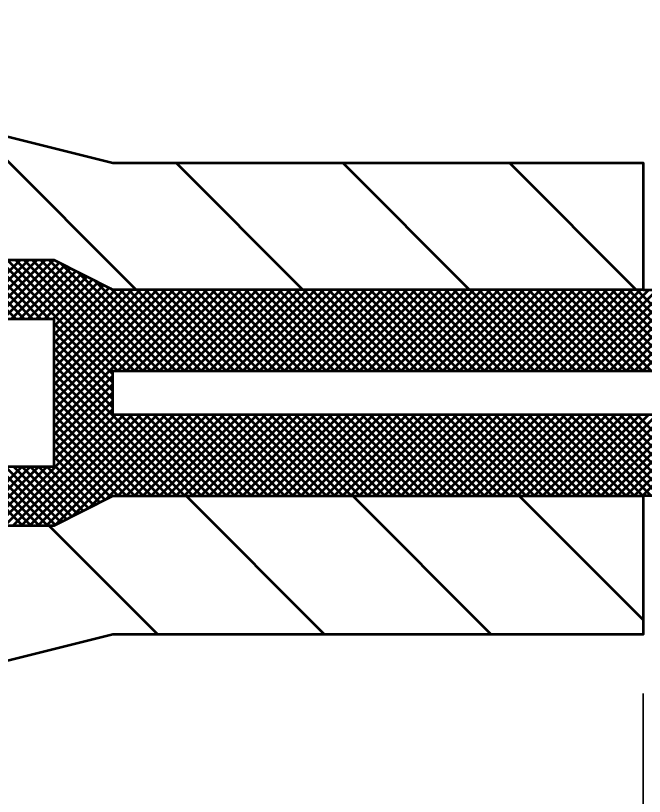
# Model space of a CAD drawing. Extents: x -1 to 679, y 0 to 440.
# Drawn here: x 375.75 to 386.42, y 138.8 to 152.05 of the extents above; entities that cross this region are included whole.
import ezdxf

# ---------------------------------------------------------------- set-up
doc = ezdxf.new("R2010")
doc.units = 0
doc.header["$LTSCALE"] = 0.8
doc.layers.add('1', color=7, linetype='Continuous', lineweight=53)

msp = doc.modelspace()

# ---------------------------------------------------------------- linework, layer by layer
at = {"layer": '1'}
for p, q in [((377.7948, 147.4007), (375.0592, 150.1363)), ((380.6233, 147.4007), (378.4727, 149.5513)), ((383.4518, 147.4007), (381.3011, 149.5513)), ((386.2802, 147.4007), (384.1295, 149.5513)), ((375.7588, 146.9007), (374.7588, 147.9007)), ((374.8227, 146.9007), (375.8227, 147.9007)), ((375.9002, 146.9007), (374.9002, 147.9007)), ((374.9641, 146.9007), (375.9641, 147.9007)), ((376.0417, 146.9007), (375.0417, 147.9007)), ((375.1055, 146.9007), (376.1055, 147.9007)), ((376.1831, 146.9007), (375.1831, 147.9007)), ((375.2469, 146.9007), (376.2469, 147.9007)), ((376.3245, 146.9007), (375.3245, 147.9007)), ((375.3884, 146.9007), (376.3884, 147.9007)), ((377.3991, 145.9675), (375.4659, 147.9007)), ((375.5298, 146.9007), (376.4862, 147.8571)), ((377.4823, 146.0257), (375.6073, 147.9007)), ((377.6237, 146.0257), (375.7487, 147.9007)), ((377.7652, 146.0257), (375.8902, 147.9007)), ((377.9067, 146.0257), (376.0317, 147.9007)), ((378.0481, 146.0257), (376.1731, 147.9007)), ((378.1895, 146.0257), (376.3145, 147.9007)), ((378.3309, 146.0257), (376.5127, 147.8438)), ((375.6712, 146.9007), (376.5805, 147.8099)), ((375.8127, 146.9007), (376.6747, 147.7628)), ((375.9541, 146.9007), (376.7691, 147.7157)), ((376.0955, 146.9007), (376.8633, 147.6685)), ((376.2369, 146.9007), (376.9577, 147.6214)), ((378.4723, 146.0257), (376.7956, 147.7024)), ((376.3783, 146.9007), (377.0519, 147.5743)), ((376.3991, 146.78), (377.1462, 147.5271)), ((376.3991, 146.6386), (377.2405, 147.48)), ((378.6137, 146.0257), (377.0784, 147.561)), ((376.3991, 146.4972), (377.3347, 147.4328)), ((376.3991, 146.3558), (377.444, 147.4007)), ((376.3991, 146.2143), (377.5854, 147.4007)), ((376.3991, 146.0729), (377.7268, 147.4007)), ((376.3991, 145.9315), (377.8682, 147.4007)), ((376.3991, 145.7901), (378.0097, 147.4007)), ((376.3991, 145.6487), (378.1511, 147.4007)), ((376.3991, 145.5072), (378.2925, 147.4007)), ((376.3991, 145.3657), (378.434, 147.4007)), ((376.3991, 145.2243), (378.5754, 147.4007)), ((376.3991, 145.0829), (378.7168, 147.4007)), ((378.7552, 146.0257), (377.3612, 147.4196)), ((377.4832, 146.0257), (378.8582, 147.4007)), ((378.8966, 146.0257), (377.5216, 147.4007)), ((377.6247, 146.0257), (378.9997, 147.4007)), ((379.038, 146.0257), (377.663, 147.4007)), ((377.7661, 146.0257), (379.1411, 147.4007)), ((379.1794, 146.0257), (377.8044, 147.4007)), ((377.9075, 146.0257), (379.2825, 147.4007)), ((379.3208, 146.0257), (377.9458, 147.4007)), ((378.0489, 146.0257), (379.4239, 147.4007)), ((379.4622, 146.0257), (378.0872, 147.4007)), ((378.1903, 146.0257), (379.5653, 147.4007)), ((379.6037, 146.0257), (378.2287, 147.4007)), ((378.3317, 146.0257), (379.7067, 147.4007)), ((379.7451, 146.0257), (378.3701, 147.4007)), ((378.4732, 146.0257), (379.8482, 147.4007)), ((379.8865, 146.0257), (378.5115, 147.4007)), ((378.6146, 146.0257), (379.9896, 147.4007)), ((380.0279, 146.0257), (378.6529, 147.4007)), ((378.756, 146.0257), (380.131, 147.4007)), ((380.1693, 146.0257), (378.7943, 147.4007)), ((378.8974, 146.0257), (380.2724, 147.4007)), ((380.3108, 146.0257), (378.9358, 147.4007)), ((379.0388, 146.0257), (380.4138, 147.4007)), ((380.4522, 146.0257), (379.0772, 147.4007)), ((379.1803, 146.0257), (380.5553, 147.4007)), ((380.5937, 146.0257), (379.2187, 147.4007)), ((379.3217, 146.0257), (380.6967, 147.4007)), ((380.7351, 146.0257), (379.3601, 147.4007)), ((379.4631, 146.0257), (380.8381, 147.4007)), ((380.8765, 146.0257), (379.5015, 147.4007)), ((379.6046, 146.0257), (380.9796, 147.4007)), ((381.0179, 146.0257), (379.6429, 147.4007)), ((379.746, 146.0257), (381.121, 147.4007)), ((381.1593, 146.0257), (379.7843, 147.4007)), ((379.8874, 146.0257), (381.2624, 147.4007)), ((381.3007, 146.0257), (379.9257, 147.4007)), ((380.0288, 146.0257), (381.4038, 147.4007)), ((381.4422, 146.0257), (380.0672, 147.4007)), ((380.1703, 146.0257), (381.5453, 147.4007)), ((381.5836, 146.0257), (380.2086, 147.4007)), ((380.3117, 146.0257), (381.6867, 147.4007)), ((381.725, 146.0257), (380.35, 147.4007)), ((380.4531, 146.0257), (381.8281, 147.4007)), ((381.8664, 146.0257), (380.4914, 147.4007)), ((380.5945, 146.0257), (381.9695, 147.4007)), ((382.0078, 146.0257), (380.6328, 147.4007)), ((380.7359, 146.0257), (382.1109, 147.4007)), ((382.1492, 146.0257), (380.7742, 147.4007)), ((380.8773, 146.0257), (382.2523, 147.4007)), ((382.2907, 146.0257), (380.9157, 147.4007)), ((381.0188, 146.0257), (382.3938, 147.4007)), ((382.4321, 146.0257), (381.0571, 147.4007)), ((381.1602, 146.0257), (382.5352, 147.4007)), ((382.5735, 146.0257), (381.1985, 147.4007)), ((381.3016, 146.0257), (382.6766, 147.4007)), ((382.7149, 146.0257), (381.3399, 147.4007)), ((381.443, 146.0257), (382.818, 147.4007)), ((382.8564, 146.0257), (381.4814, 147.4007)), ((381.5844, 146.0257), (382.9594, 147.4007)), ((382.9978, 146.0257), (381.6228, 147.4007)), ((381.7258, 146.0257), (383.1008, 147.4007)), ((383.1393, 146.0257), (381.7643, 147.4007)), ((381.8673, 146.0257), (383.2423, 147.4007)), ((383.2807, 146.0257), (381.9057, 147.4007)), ((382.0087, 146.0257), (383.3837, 147.4007)), ((383.4221, 146.0257), (382.0471, 147.4007)), ((382.1502, 146.0257), (383.5252, 147.4007)), ((383.5635, 146.0257), (382.1885, 147.4007)), ((382.2916, 146.0257), (383.6666, 147.4007)), ((383.7049, 146.0257), (382.3299, 147.4007)), ((383.808, 147.4007), (382.433, 146.0257)), ((383.8463, 146.0257), (382.4713, 147.4007)), ((382.5744, 146.0257), (383.9494, 147.4007)), ((383.9878, 146.0257), (382.6128, 147.4007)), ((382.7158, 146.0257), (384.0908, 147.4007)), ((384.1292, 146.0257), (382.7542, 147.4007)), ((382.8572, 146.0257), (384.2322, 147.4007)), ((384.2706, 146.0257), (382.8956, 147.4007)), ((382.9987, 146.0257), (384.3737, 147.4007)), ((384.412, 146.0257), (383.037, 147.4007)), ((383.1401, 146.0257), (384.5151, 147.4007)), ((384.5534, 146.0257), (383.1784, 147.4007)), ((383.2815, 146.0257), (384.6565, 147.4007)), ((384.6948, 146.0257), (383.3198, 147.4007)), ((383.4229, 146.0257), (384.7979, 147.4007)), ((384.8363, 146.0257), (383.4613, 147.4007)), ((383.5643, 146.0257), (384.9393, 147.4007)), ((384.9777, 146.0257), (383.6027, 147.4007)), ((383.7057, 146.0257), (385.0807, 147.4007)), ((385.1191, 146.0257), (383.7441, 147.4007)), ((383.8472, 146.0257), (385.2222, 147.4007)), ((385.2605, 146.0257), (383.8855, 147.4007)), ((383.9886, 146.0257), (385.3636, 147.4007)), ((385.402, 146.0257), (384.027, 147.4007)), ((384.13, 146.0257), (385.505, 147.4007)), ((385.5434, 146.0257), (384.1684, 147.4007)), ((384.2714, 146.0257), (385.6464, 147.4007)), ((385.6848, 146.0257), (384.3098, 147.4007)), ((384.4128, 146.0257), (385.7878, 147.4007)), ((385.8262, 146.0257), (384.4512, 147.4007)), ((384.5543, 146.0257), (385.9293, 147.4007)), ((385.9677, 146.0257), (384.5927, 147.4007)), ((384.6957, 146.0257), (386.0707, 147.4007)), ((386.1091, 146.0257), (384.7341, 147.4007)), ((384.8372, 146.0257), (386.2122, 147.4007)), ((386.2505, 146.0257), (384.8755, 147.4007)), ((384.9786, 146.0257), (386.3536, 147.4007)), ((386.3919, 146.0257), (385.0169, 147.4007)), ((385.12, 146.0257), (386.495, 147.4007)), ((386.5333, 146.0257), (385.1583, 147.4007)), ((385.2614, 146.0257), (386.6364, 147.4007)), ((386.6747, 146.0257), (385.2997, 147.4007)), ((385.4028, 146.0257), (386.7778, 147.4007)), ((386.8162, 146.0257), (385.4412, 147.4007)), ((385.5442, 146.0257), (386.9192, 147.4007)), ((386.9576, 146.0257), (385.5826, 147.4007)), ((385.6857, 146.0257), (387.0607, 147.4007)), ((387.099, 146.0257), (385.724, 147.4007)), ((385.8271, 146.0257), (387.2021, 147.4007)), ((387.2404, 146.0257), (385.8654, 147.4007)), ((385.9685, 146.0257), (387.3435, 147.4007)), ((387.3818, 146.0257), (386.0068, 147.4007)), ((386.1099, 146.0257), (387.4849, 147.4007)), ((387.5232, 146.0257), (386.1482, 147.4007)), ((386.2513, 146.0257), (387.6263, 147.4007)), ((387.6647, 146.0257), (386.2897, 147.4007)), ((386.3927, 146.0257), (387.7677, 147.4007)), ((386.3991, 147.4007), (398.3991, 147.4007)), ((377.3991, 145.8261), (376.3991, 146.8261)), ((377.3991, 145.6847), (376.3991, 146.6847)), ((377.3991, 145.5433), (376.3991, 146.5433)), ((377.3991, 145.4018), (376.3991, 146.4018)), ((378.7588, 143.9007), (376.3991, 146.2604)), ((378.6174, 143.9007), (376.3991, 146.119)), ((378.476, 143.9007), (376.3991, 145.9776)), ((376.3991, 144.9415), (377.3991, 145.9415)), ((378.3346, 143.9007), (376.3991, 145.8362)), ((376.3991, 144.8001), (377.3991, 145.8001)), ((378.1932, 143.9007), (376.3991, 145.6947)), ((376.3991, 144.6587), (377.3991, 145.6587)), ((378.0517, 143.9007), (376.3991, 145.5533)), ((376.3991, 144.5172), (377.3991, 145.5172)), ((375.4239, 143.4007), (377.3991, 145.3758)), ((377.9103, 143.9007), (376.3991, 145.4119)), ((375.5653, 143.4007), (377.4403, 145.2757)), ((375.7067, 143.4007), (377.5817, 145.2757)), ((375.8482, 143.4007), (377.7232, 145.2757)), ((375.9896, 143.4007), (377.8646, 145.2757)), ((376.131, 143.4007), (378.006, 145.2757)), ((376.2724, 143.4007), (378.1474, 145.2757)), ((377.7689, 143.9007), (376.3991, 145.2705)), ((376.4287, 143.4154), (378.2888, 145.2757)), ((376.7115, 143.5568), (378.4303, 145.2757)), ((376.9943, 143.6983), (378.5717, 145.2757)), ((377.2772, 143.8397), (378.7131, 145.2757)), ((377.4796, 143.9007), (378.8546, 145.2757)), ((378.9002, 143.9007), (377.5252, 145.2757)), ((377.621, 143.9007), (378.996, 145.2757)), ((379.0417, 143.9007), (377.6667, 145.2757)), ((377.7624, 143.9007), (379.1374, 145.2757)), ((379.1831, 143.9007), (377.8081, 145.2757)), ((377.9038, 143.9007), (379.2788, 145.2757)), ((379.3245, 143.9007), (377.9495, 145.2757)), ((378.0453, 143.9007), (379.4203, 145.2757)), ((379.4659, 143.9007), (378.0909, 145.2757)), ((378.1867, 143.9007), (379.5617, 145.2757)), ((379.6073, 143.9007), (378.2323, 145.2757)), ((378.3281, 143.9007), (379.7031, 145.2757)), ((379.7487, 143.9007), (378.3737, 145.2757)), ((378.4695, 143.9007), (379.8445, 145.2757)), ((379.8902, 143.9007), (378.5152, 145.2757)), ((378.6109, 143.9007), (379.9859, 145.2757)), ((380.0317, 143.9007), (378.6567, 145.2757)), ((378.7523, 143.9007), (380.1273, 145.2757)), ((380.1731, 143.9007), (378.7981, 145.2757)), ((378.8938, 143.9007), (380.2688, 145.2757)), ((380.3145, 143.9007), (378.9395, 145.2757)), ((379.0352, 143.9007), (380.4102, 145.2757)), ((380.4559, 143.9007), (379.0809, 145.2757)), ((379.1766, 143.9007), (380.5516, 145.2757)), ((380.5973, 143.9007), (379.2223, 145.2757)), ((379.318, 143.9007), (380.693, 145.2757)), ((380.7387, 143.9007), (379.3637, 145.2757)), ((379.4594, 143.9007), (380.8344, 145.2757)), ((380.8802, 143.9007), (379.5052, 145.2757)), ((379.6008, 143.9007), (380.9758, 145.2757)), ((381.0216, 143.9007), (379.6466, 145.2757)), ((379.7423, 143.9007), (381.1173, 145.2757)), ((381.163, 143.9007), (379.788, 145.2757)), ((379.8837, 143.9007), (381.2587, 145.2757)), ((381.3044, 143.9007), (379.9294, 145.2757)), ((380.0252, 143.9007), (381.4002, 145.2757)), ((381.4458, 143.9007), (380.0708, 145.2757)), ((380.1666, 143.9007), (381.5416, 145.2757)), ((381.5872, 143.9007), (380.2122, 145.2757)), ((380.308, 143.9007), (381.683, 145.2757)), ((381.7287, 143.9007), (380.3537, 145.2757)), ((380.4494, 143.9007), (381.8244, 145.2757)), ((381.8701, 143.9007), (380.4951, 145.2757)), ((380.5908, 143.9007), (381.9658, 145.2757)), ((382.0115, 143.9007), (380.6365, 145.2757)), ((380.7322, 143.9007), (382.1072, 145.2757)), ((382.1529, 143.9007), (380.7779, 145.2757)), ((380.8737, 143.9007), (382.2487, 145.2757)), ((382.2943, 143.9007), (380.9193, 145.2757)), ((381.0151, 143.9007), (382.3901, 145.2757)), ((382.4358, 143.9007), (381.0608, 145.2757)), ((381.1565, 143.9007), (382.5315, 145.2757)), ((382.5772, 143.9007), (381.2022, 145.2757)), ((381.2979, 143.9007), (382.6729, 145.2757)), ((382.7187, 143.9007), (381.3437, 145.2757)), ((381.4393, 143.9007), (382.8143, 145.2757)), ((382.8601, 143.9007), (381.4851, 145.2757)), ((381.5807, 143.9007), (382.9557, 145.2757)), ((383.0015, 143.9007), (381.6265, 145.2757)), ((381.7222, 143.9007), (383.0972, 145.2757)), ((383.1429, 143.9007), (381.7679, 145.2757)), ((381.8636, 143.9007), (383.2386, 145.2757)), ((383.2843, 143.9007), (381.9093, 145.2757)), ((382.005, 143.9007), (383.38, 145.2757)), ((383.4257, 143.9007), (382.0507, 145.2757)), ((382.1464, 143.9007), (383.5214, 145.2757)), ((383.5672, 143.9007), (382.1922, 145.2757)), ((382.2878, 143.9007), (383.6628, 145.2757)), ((383.7086, 143.9007), (382.3336, 145.2757)), ((382.4293, 143.9007), (383.8043, 145.2757)), ((383.85, 143.9007), (382.475, 145.2757)), ((382.5707, 143.9007), (383.9457, 145.2757)), ((383.9914, 143.9007), (382.6164, 145.2757)), ((382.7122, 143.9007), (384.0872, 145.2757)), ((384.1328, 143.9007), (382.7578, 145.2757)), ((382.8536, 143.9007), (384.2286, 145.2757)), ((384.2742, 143.9007), (382.8992, 145.2757)), ((382.995, 143.9007), (384.37, 145.2757)), ((384.4157, 143.9007), (383.0407, 145.2757)), ((383.1364, 143.9007), (384.5114, 145.2757)), ((384.5571, 143.9007), (383.1821, 145.2757)), ((383.2778, 143.9007), (384.6528, 145.2757)), ((384.6985, 143.9007), (383.3235, 145.2757)), ((383.4192, 143.9007), (384.7942, 145.2757)), ((384.8399, 143.9007), (383.4649, 145.2757)), ((383.5607, 143.9007), (384.9357, 145.2757)), ((384.9814, 143.9007), (383.6064, 145.2757)), ((383.7021, 143.9007), (385.0771, 145.2757)), ((385.1228, 143.9007), (383.7478, 145.2757)), ((383.8435, 143.9007), (385.2185, 145.2757)), ((385.2643, 143.9007), (383.8893, 145.2757)), ((383.9849, 143.9007), (385.3599, 145.2757)), ((385.4057, 143.9007), (384.0307, 145.2757)), ((384.1263, 143.9007), (385.5013, 145.2757)), ((385.5471, 143.9007), (384.1721, 145.2757)), ((384.2677, 143.9007), (385.6427, 145.2757)), ((385.6885, 143.9007), (384.3135, 145.2757)), ((384.4092, 143.9007), (385.7842, 145.2757)), ((385.8299, 143.9007), (384.4549, 145.2757)), ((384.5506, 143.9007), (385.9256, 145.2757)), ((385.9713, 143.9007), (384.5963, 145.2757)), ((384.692, 143.9007), (386.067, 145.2757)), ((386.1128, 143.9007), (384.7378, 145.2757)), ((384.8334, 143.9007), (386.2084, 145.2757)), ((386.2542, 143.9007), (384.8792, 145.2757)), ((384.9749, 143.9007), (386.3499, 145.2757)), ((386.3956, 143.9007), (385.0206, 145.2757)), ((385.1163, 143.9007), (386.4913, 145.2757)), ((386.537, 143.9007), (385.162, 145.2757)), ((385.2577, 143.9007), (386.6327, 145.2757)), ((386.6784, 143.9007), (385.3034, 145.2757)), ((385.3992, 143.9007), (386.7742, 145.2757)), ((386.8198, 143.9007), (385.4448, 145.2757)), ((385.5406, 143.9007), (386.9156, 145.2757)), ((386.9613, 143.9007), (385.5863, 145.2757)), ((385.682, 143.9007), (387.057, 145.2757)), ((387.1027, 143.9007), (385.7277, 145.2757)), ((385.8234, 143.9007), (387.1984, 145.2757)), ((387.2441, 143.9007), (385.8691, 145.2757)), ((385.9648, 143.9007), (387.3398, 145.2757)), ((387.3855, 143.9007), (386.0105, 145.2757)), ((386.1062, 143.9007), (387.4812, 145.2757)), ((387.527, 143.9007), (386.152, 145.2757)), ((386.2477, 143.9007), (387.6227, 145.2757)), ((387.6684, 143.9007), (386.2934, 145.2757)), ((386.3891, 143.9007), (387.7641, 145.2757)), ((377.6275, 143.9007), (376.3991, 145.1291)), ((377.4861, 143.9007), (376.3991, 144.9877)), ((377.3628, 143.8825), (376.3991, 144.8462)), ((377.2685, 143.8353), (376.3991, 144.7047)), ((377.1742, 143.7883), (376.3991, 144.5633)), ((374.8582, 143.4007), (375.8582, 144.4007)), ((375.8648, 143.4007), (374.8648, 144.4007)), ((374.9997, 143.4007), (375.9997, 144.4007)), ((376.0062, 143.4007), (375.0062, 144.4007)), ((375.1411, 143.4007), (376.1411, 144.4007)), ((376.1476, 143.4007), (375.1476, 144.4007)), ((375.2825, 143.4007), (376.2825, 144.4007)), ((376.289, 143.4007), (375.289, 144.4007)), ((376.42, 143.4111), (375.4304, 144.4007)), ((376.5143, 143.4582), (375.5718, 144.4007)), ((376.6085, 143.5054), (375.7132, 144.4007)), ((376.7028, 143.5525), (375.8547, 144.4007)), ((376.7971, 143.5997), (375.9961, 144.4007)), ((376.8913, 143.6468), (376.1375, 144.4007)), ((376.9857, 143.6939), (376.2789, 144.4007)), ((377.0799, 143.7411), (376.3991, 144.4219)), ((380.9892, 141.5513), (378.6398, 143.9007)), ((383.8177, 141.5513), (381.4683, 143.9007)), ((386.3991, 141.7983), (384.2967, 143.9007)), ((398.3991, 143.9007), (386.3991, 143.9007)), ((378.1608, 141.5513), (376.3114, 143.4007))]:
    msp.add_line(p, q, dxfattribs=at)
at = {"layer": '1', "lineweight": 35}
msp.add_line((386.3991, 140.5513), (386.3991, 133.5513), dxfattribs=at)
at = {"layer": '1'}
for points in [[(351.8991, 152.0513), (371.3991, 152.0513), (371.3991, 151.0513), (377.3991, 149.5513), (386.3991, 149.5513), (386.3991, 147.4007), (377.3991, 147.4007), (376.3991, 147.9007), (364.8991, 147.9007), (364.8991, 146.9007), (361.8991, 146.9007), (361.8991, 150.5513), (352.8991, 150.5513)], [(377.3991, 145.2757), (377.3991, 146.0257), (397.8991, 146.0257), (397.8991, 145.2757)], [(386.3991, 143.9007), (386.3991, 141.5513), (377.3991, 141.5513), (371.3991, 140.0513), (371.3991, 139.0513), (351.8991, 139.0513), (352.8991, 140.5513), (361.8991, 140.5513), (361.8991, 144.4007), (364.8991, 144.4007), (364.8991, 143.4007), (376.3991, 143.4007), (377.3991, 143.9007)]]:
    msp.add_lwpolyline(points, close=True, dxfattribs=at)
msp.add_lwpolyline([(364.8991, 144.9007), (365.5241, 144.4007), (366.1491, 144.9007), (366.1491, 144.4007), (376.3991, 144.4007), (376.3991, 146.9007), (366.1491, 146.9007), (366.1491, 146.4007), (365.5241, 146.9007), (364.8991, 146.4007)], dxfattribs=at)

doc.saveas('drawing.dxf')
